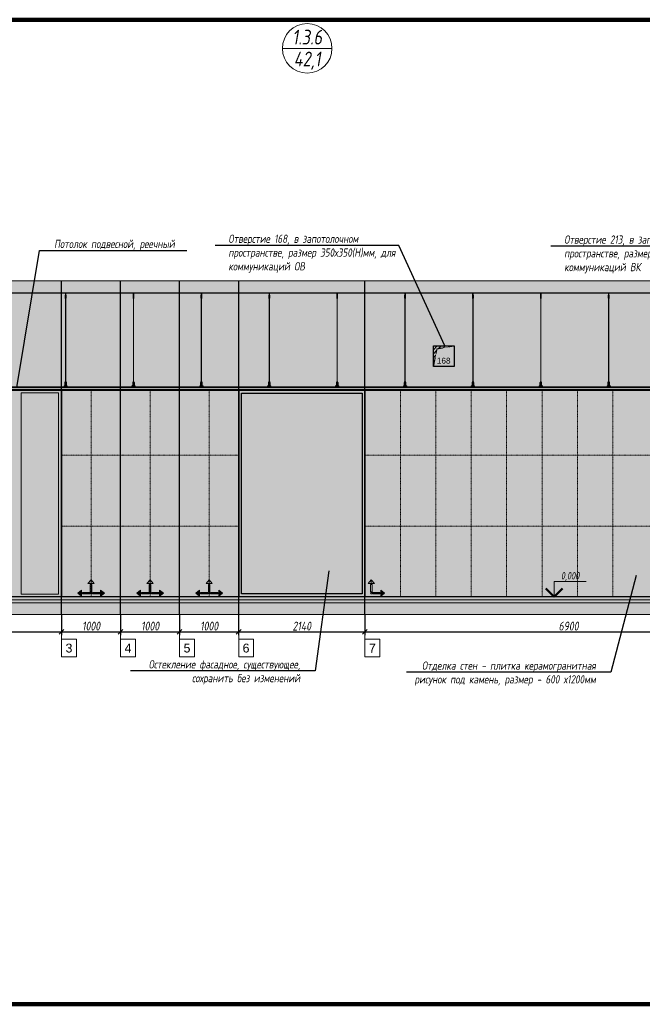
# Model space of a CAD drawing. Header units: millimetres. Extents: x -57162 to 485422, y -209335 to -9481.
# Tile 644 of 656: x 401637 to 412186, y -206686 to -190011. Entities that reach past the tile are written whole.
import ezdxf
from ezdxf import colors
from ezdxf.entities.mleader import LeaderData, LeaderLine
from ezdxf.enums import TextEntityAlignment as Align
from ezdxf.math import Vec2, Vec3

# ---------------------------------------------------------------- set-up
doc = ezdxf.new("R2010")
doc.units = ezdxf.units.MM
doc.linetypes.add('( Hidden )', pattern=[0.375, 0.25, -0.125])
doc.linetypes.add('DASHDOT', pattern=[25.4, 12.7, -6.35, 0, -6.35])
doc.layers.get('Defpoints').update_dxf_attribs({"color": 31})
for name, color, linetype, lineweight in [('3_RC_Ceiling', 253, 'Continuous', 5), ('A-DETL-GENF', 7, 'Continuous', 5), ('meb', 26, 'Continuous', 15), ('ob_pomeshen', 62, 'Continuous', 13)]:
    doc.layers.add(name, color=color, linetype=linetype, lineweight=lineweight)
for name, color, linetype, lineweight, true_color in [('dim_per', 7, 'Continuous', 9, 0x1c3800), ('dim_razv', 7, 'DASHDOT', 9, 0x183018), ('pol', 7, 'Continuous', 15, 0x55666d)]:
    doc.layers.add(name, color=color, linetype=linetype, lineweight=lineweight, true_color=true_color)
doc.styles.add('fl_iso paper', font='isocpeur.ttf', dxfattribs={"width": 0.8, "oblique": 10})
doc.styles.add('In tre', font='isocpeur.ttf', dxfattribs={"width": 0.8, "oblique": 10})
doc.styles.get("Standard").update_dxf_attribs({"font": 'arial.ttf'})
doc.dimstyles.new('In tre 1_50', dxfattribs={"dimtxt": 150, "dimasz": 80, "dimexe": 60, "dimexo": 10, "dimgap": 20, "dimtad": 1, "dimdec": 0, "dimrnd": 5, "dimzin": 0, "dimdsep": 46, "dimtxsty": 'fl_iso paper', "dimblk": 'OBLIQUE', "dimcen": 0, "dimdle": 60, "dimadec": 0, "dimazin": 0, "dimtfac": 1, "dimtdec": 0, "dimtofl": 0, "dimtmove": 1, "dimatfit": 1, "dimfxl": 40, "dimtolj": 1, "dimtzin": 0, "dimarcsym": 1})

# ---------------------------------------------------------------- blocks, each defined once
blk = doc.blocks.new('помещение')
at = {"color": 0}
blk.add_line((-420, 0), (420, 0), dxfattribs=at)
blk.add_circle((0, 0), 420, dxfattribs=at)
at = {"linetype": 'ByBlock', "style": 'fl_iso paper', "oblique": 10, "width": 0.8}
for tag, p in [('TXT1', (0, 190)), ('TXT2', (0, -180))]:
    blk.add_attdef(tag, text='', height=250, dxfattribs=at).set_placement(p, align=Align.MIDDLE_CENTER)
blk = doc.blocks.new('_Oblique')
at = {"color": 0, "linetype": 'ByBlock', "lineweight": -2}
blk.add_line((-0.5, -0.5), (0.5, 0.5), dxfattribs=at)
blk = doc.blocks.new('*D937')
at = {"layer": 'Defpoints', "color": 0, "linetype": 'ByBlock', "transparency": 16777216}
for p in [(402347, -200086), (399857, -200251), (402347, -200376)]:
    blk.add_point(p, dxfattribs=at)
at = {"layer": 'dim_razv', "color": 0, "linetype": 'ByBlock', "lineweight": -2, "transparency": 16777216}
for p, q in [((402347, -200096), (402347, -200436)), ((399857, -200261), (399857, -200436)), ((399797, -200376), (402407, -200376))]:
    blk.add_line(p, q, dxfattribs=at)
at = {"layer": 'dim_razv', "color": 0, "linetype": 'ByBlock', "lineweight": -2, "transparency": 16777216, "xscale": 80, "yscale": 80, "zscale": 80, "rotation": 180}
blk.add_blockref('_Oblique', (399857, -200376), dxfattribs=at)
at = {"layer": 'dim_razv', "color": 0, "linetype": 'ByBlock', "lineweight": -2, "transparency": 16777216, "xscale": 80, "yscale": 80, "zscale": 80}
blk.add_blockref('_Oblique', (402347, -200376), dxfattribs=at)
at = {"layer": 'dim_razv', "color": 0, "linetype": 'ByBlock', "transparency": 16777216, "insert": (401102, -200281), "char_height": 150, "attachment_point": 5, "style": 'fl_iso paper'}
blk.add_mtext('\\A1;2490', dxfattribs=at)
blk = doc.blocks.new('*D938')
at = {"layer": 'Defpoints', "color": 0, "linetype": 'ByBlock', "transparency": 16777216}
for p in [(402347, -200086), (403347, -200086), (403347, -200376)]:
    blk.add_point(p, dxfattribs=at)
at = {"layer": 'dim_razv', "color": 0, "linetype": 'ByBlock', "lineweight": -2, "transparency": 16777216}
for p, q in [((402347, -200096), (402347, -200436)), ((403347, -200096), (403347, -200436)), ((402287, -200376), (403407, -200376))]:
    blk.add_line(p, q, dxfattribs=at)
at = {"layer": 'dim_razv', "color": 0, "linetype": 'ByBlock', "lineweight": -2, "transparency": 16777216, "xscale": 80, "yscale": 80, "zscale": 80, "rotation": 180}
blk.add_blockref('_Oblique', (402347, -200376), dxfattribs=at)
at = {"layer": 'dim_razv', "color": 0, "linetype": 'ByBlock', "lineweight": -2, "transparency": 16777216, "xscale": 80, "yscale": 80, "zscale": 80}
blk.add_blockref('_Oblique', (403347, -200376), dxfattribs=at)
at = {"layer": 'dim_razv', "color": 0, "linetype": 'ByBlock', "transparency": 16777216, "insert": (402847, -200281), "char_height": 150, "attachment_point": 5, "style": 'fl_iso paper'}
blk.add_mtext('\\A1;1000', dxfattribs=at)
blk = doc.blocks.new('*D939')
at = {"layer": 'Defpoints', "color": 0, "linetype": 'ByBlock', "transparency": 16777216}
for p in [(403347, -200086), (404347, -200086), (404347, -200376)]:
    blk.add_point(p, dxfattribs=at)
at = {"layer": 'dim_razv', "color": 0, "linetype": 'ByBlock', "lineweight": -2, "transparency": 16777216}
for p, q in [((403347, -200096), (403347, -200436)), ((404347, -200096), (404347, -200436)), ((403287, -200376), (404407, -200376))]:
    blk.add_line(p, q, dxfattribs=at)
at = {"layer": 'dim_razv', "color": 0, "linetype": 'ByBlock', "lineweight": -2, "transparency": 16777216, "xscale": 80, "yscale": 80, "zscale": 80, "rotation": 180}
blk.add_blockref('_Oblique', (403347, -200376), dxfattribs=at)
at = {"layer": 'dim_razv', "color": 0, "linetype": 'ByBlock', "lineweight": -2, "transparency": 16777216, "xscale": 80, "yscale": 80, "zscale": 80}
blk.add_blockref('_Oblique', (404347, -200376), dxfattribs=at)
at = {"layer": 'dim_razv', "color": 0, "linetype": 'ByBlock', "transparency": 16777216, "insert": (403847, -200281), "char_height": 150, "attachment_point": 5, "style": 'fl_iso paper'}
blk.add_mtext('\\A1;1000', dxfattribs=at)
blk = doc.blocks.new('*D940')
at = {"layer": 'Defpoints', "color": 0, "linetype": 'ByBlock', "transparency": 16777216}
for p in [(404347, -200086), (405347, -200086), (405347, -200376)]:
    blk.add_point(p, dxfattribs=at)
at = {"layer": 'dim_razv', "color": 0, "linetype": 'ByBlock', "lineweight": -2, "transparency": 16777216}
for p, q in [((404347, -200096), (404347, -200436)), ((405347, -200096), (405347, -200436)), ((404287, -200376), (405407, -200376))]:
    blk.add_line(p, q, dxfattribs=at)
at = {"layer": 'dim_razv', "color": 0, "linetype": 'ByBlock', "lineweight": -2, "transparency": 16777216, "xscale": 80, "yscale": 80, "zscale": 80, "rotation": 180}
blk.add_blockref('_Oblique', (404347, -200376), dxfattribs=at)
at = {"layer": 'dim_razv', "color": 0, "linetype": 'ByBlock', "lineweight": -2, "transparency": 16777216, "xscale": 80, "yscale": 80, "zscale": 80}
blk.add_blockref('_Oblique', (405347, -200376), dxfattribs=at)
at = {"layer": 'dim_razv', "color": 0, "linetype": 'ByBlock', "transparency": 16777216, "insert": (404847, -200281), "char_height": 150, "attachment_point": 5, "style": 'fl_iso paper'}
blk.add_mtext('\\A1;1000', dxfattribs=at)
blk = doc.blocks.new('*D941')
at = {"layer": 'Defpoints', "color": 0, "linetype": 'ByBlock', "transparency": 16777216}
for p in [(405347, -200086), (407487, -200086), (407487, -200376)]:
    blk.add_point(p, dxfattribs=at)
at = {"layer": 'dim_razv', "color": 0, "linetype": 'ByBlock', "lineweight": -2, "transparency": 16777216}
for p, q in [((405347, -200096), (405347, -200436)), ((407487, -200096), (407487, -200436)), ((405287, -200376), (407547, -200376))]:
    blk.add_line(p, q, dxfattribs=at)
at = {"layer": 'dim_razv', "color": 0, "linetype": 'ByBlock', "lineweight": -2, "transparency": 16777216, "xscale": 80, "yscale": 80, "zscale": 80, "rotation": 180}
blk.add_blockref('_Oblique', (405347, -200376), dxfattribs=at)
at = {"layer": 'dim_razv', "color": 0, "linetype": 'ByBlock', "lineweight": -2, "transparency": 16777216, "xscale": 80, "yscale": 80, "zscale": 80}
blk.add_blockref('_Oblique', (407487, -200376), dxfattribs=at)
at = {"layer": 'dim_razv', "color": 0, "linetype": 'ByBlock', "transparency": 16777216, "insert": (406417, -200281), "char_height": 150, "attachment_point": 5, "style": 'fl_iso paper'}
blk.add_mtext('\\A1;2140', dxfattribs=at)
blk = doc.blocks.new('*D942')
at = {"layer": 'Defpoints', "color": 0, "linetype": 'ByBlock', "transparency": 16777216}
for p in [(407487, -200086), (414387, -200086), (414387, -200376)]:
    blk.add_point(p, dxfattribs=at)
at = {"layer": 'dim_razv', "color": 0, "linetype": 'ByBlock', "lineweight": -2, "transparency": 16777216}
for p, q in [((407487, -200096), (407487, -200436)), ((414387, -200096), (414387, -200436)), ((407427, -200376), (414447, -200376))]:
    blk.add_line(p, q, dxfattribs=at)
at = {"layer": 'dim_razv', "color": 0, "linetype": 'ByBlock', "lineweight": -2, "transparency": 16777216, "xscale": 80, "yscale": 80, "zscale": 80, "rotation": 180}
blk.add_blockref('_Oblique', (407487, -200376), dxfattribs=at)
at = {"layer": 'dim_razv', "color": 0, "linetype": 'ByBlock', "lineweight": -2, "transparency": 16777216, "xscale": 80, "yscale": 80, "zscale": 80}
blk.add_blockref('_Oblique', (414387, -200376), dxfattribs=at)
at = {"layer": 'dim_razv', "color": 0, "linetype": 'ByBlock', "transparency": 16777216, "insert": (410937, -200281), "char_height": 150, "attachment_point": 5, "style": 'fl_iso paper'}
blk.add_mtext('\\A1;6900', dxfattribs=at)
blk = doc.blocks.new('1')
at = {"layer": 'pol', "linetype": 'ByBlock'}
h = blk.add_hatch(color=1, dxfattribs=at)
h.paths.add_polyline_path([(35776, 73135), (35803, 73135), (35803, 73259), (35776, 73259)])
h.paths.add_polyline_path([(35790, 73275), (35843, 73275), (35790, 73338)])
h.paths.add_polyline_path([(35790, 73275), (35736, 73275), (35790, 73338)])
edge = h.paths.add_edge_path()
edge.add_arc((35790, 73111), 13.4, 0, 360)
h = blk.add_hatch(color=1, dxfattribs=at)
h.paths.add_polyline_path([(35813, 73097), (35813, 73124), (35937, 73124), (35937, 73097)])
h.paths.add_polyline_path([(35952, 73111), (35952, 73164), (36016, 73111)])
h.paths.add_polyline_path([(35952, 73111), (35952, 73057), (36016, 73111)])
at = {"layer": 'pol', "color": 1, "linetype": 'ByBlock'}
for points in [[(35790, 73275), (35736, 73275), (35790, 73338), (35790, 73275)], [(35790, 73275), (35843, 73275), (35790, 73338), (35790, 73275)], [(35952, 73111), (35952, 73164), (36016, 73111), (35952, 73111)], [(35952, 73111), (35952, 73057), (36016, 73111), (35952, 73111)]]:
    blk.add_lwpolyline(points, dxfattribs=at)
for points in [[(35776, 73135), (35803, 73135), (35803, 73259), (35776, 73259)], [(35813, 73097), (35813, 73124), (35937, 73124), (35937, 73097)]]:
    blk.add_lwpolyline(points, close=True, dxfattribs=at)
blk.add_circle((35790, 73111), 13.4, dxfattribs=at)
blk = doc.blocks.new('*U936')
at = {"layer": '3_RC_Ceiling', "ltscale": 20}
for p, q in [((490275, -64010), (490275, -64070)), ((490280, -64005), (490280, -64024)), ((490285, -64010), (490285, -64070)), ((490272, -64063), (490278, -64063)), ((490272, -64091), (490278, -64091)), ((490285, -64048), (490275, -64048)), ((490285, -64070), (490275, -64070)), ((490278, -64049), (490278, -64070)), ((490278, -64098), (490278, -64057)), ((490278, -65492), (490278, -64104)), ((490282, -64049), (490282, -64070)), ((490282, -64098), (490282, -64057)), ((490282, -64063), (490287, -64063)), ((490282, -64091), (490287, -64091)), ((490282, -65492), (490282, -64104)), ((490272, -65524), (490278, -65524)), ((490278, -65511), (490278, -65483)), ((490278, -65559), (490278, -65519)), ((490282, -65511), (490282, -65483)), ((490282, -65559), (490282, -65519)), ((490282, -65524), (490287, -65524)), ((490272, -65553), (490278, -65553)), ((490286, -65569), (490274, -65569)), ((490274, -65587), (490274, -65598)), ((490274, -65598), (490274, -65604)), ((490276, -65575), (490276, -65571)), ((490278, -65571), (490277, -65571)), ((490277, -65575), (490277, -65571)), ((490278, -65575), (490277, -65575)), ((490278, -65575), (490277, -65575)), ((490278, -65583), (490278, -65566)), ((490282, -65553), (490287, -65553)), ((490282, -65583), (490282, -65566)), ((490283, -65571), (490282, -65571)), ((490282, -65575), (490282, -65571)), ((490283, -65575), (490282, -65575)), ((490282, -65575), (490282, -65575)), ((490283, -65575), (490283, -65571)), ((490286, -65587), (490286, -65598)), ((490286, -65598), (490286, -65604))]:
    blk.add_line(p, q, dxfattribs=at)
at = {"layer": '3_RC_Ceiling', "ltscale": 20, "elevation": -5}
blk.add_lwpolyline([(490272, -64052), (490272, -64103, 0.311691), (490287, -64103), (490287, -64052, 0.333333)], format="xyb", close=True, dxfattribs=at)
at = {"layer": '3_RC_Ceiling', "ltscale": 20}
for points in [[(490282, -64058, 0.15158), (490282, -64057, 0.106977), (490281, -64057, 0.07462), (490281, -64056, 0.061287), (490280, -64056, 0.061287), (490279, -64056, 0.07462), (490278, -64057, 0.106977), (490278, -64057, 0.15158), (490278, -64058, 0.156429), (490278, -64058, 0.106977)], [(490282, -64097, -0.15158), (490282, -64098, -0.106977), (490281, -64098, -0.07462), (490281, -64098, -0.061287), (490280, -64099, -0.061287), (490279, -64098, -0.07462), (490278, -64098, -0.106977), (490278, -64098, -0.15158), (490278, -64097, -0.156429), (490278, -64097, -0.106977)], [(490282, -64058, -0.164855), (490282, -64058, -0.106977)], [(490282, -64097, -0.164855), (490282, -64097, -0.15158)], [(490287, -65525, -0.160742), (490294, -65538), (490294, -65568, 0.196304), (490301, -65586, -0.186577), (490302, -65588, 0.403263), (490303, -65589), (490303, -65589, 0.315299), (490305, -65588), (490305, -65588, -0.253979), (490306, -65587, -0.113914), (490307, -65587, -0.349227), (490308, -65588), (490308, -65590, -0.065543), (490308, -65592), (490306, -65597, -0.339454), (490296, -65604), (490263, -65604, -0.339454), (490254, -65597), (490252, -65592, -0.065543), (490252, -65590), (490252, -65588, -0.349227), (490253, -65587, -0.113914), (490254, -65587, -0.253979), (490255, -65588), (490255, -65588, 0.315299), (490256, -65589), (490256, -65589, 0.403263), (490258, -65588, -0.186577), (490259, -65586, 0.196304), (490266, -65568), (490266, -65538, -0.160742), (490272, -65525)], [(490282, -65519, 0.15158), (490282, -65519, 0.106977), (490281, -65518, 0.07462), (490281, -65518, 0.061287), (490280, -65518, 0.061287), (490279, -65518, 0.07462), (490278, -65518, 0.106977), (490278, -65519, 0.15158), (490278, -65519, 0.156429), (490278, -65520, 0.106977)], [(490282, -65519, -0.164855), (490282, -65520, -0.106977)], [(490286, -65589), (490286, -65589, 0.414214), (490287, -65588), (490287, -65587, 0.414214), (490286, -65587), (490273, -65587, 0.414214), (490273, -65587), (490273, -65588, 0.414214), (490273, -65589), (490274, -65589)], [(490286, -65596), (490286, -65596, -0.414214), (490287, -65596), (490287, -65597, -0.414214), (490286, -65598), (490273, -65598, -0.414214), (490273, -65597), (490273, -65596, -0.414214), (490273, -65596), (490274, -65596)], [(490286, -65604), (490286, -65605, -0.414214), (490283, -65608), (490277, -65608, -0.414214), (490274, -65605), (490274, -65604)], [(490282, -65559, -0.15158), (490282, -65559, -0.106977), (490281, -65560, -0.07462), (490281, -65560, -0.061287), (490280, -65560, -0.061287), (490279, -65560, -0.07462), (490278, -65560, -0.106977), (490278, -65559, -0.15158), (490278, -65559, -0.156429), (490278, -65558, -0.106977)], [(490282, -65558, -0.164855), (490282, -65559, -0.15158)]]:
    blk.add_lwpolyline(points, format="xyb", dxfattribs=at)
blk.add_lwpolyline([(490272, -65513), (490272, -65564, 0.311691), (490287, -65564), (490287, -65513, 0.333333)], format="xyb", close=True, dxfattribs=at)
at = {"layer": '3_RC_Ceiling', "ltscale": 20, "const_width": 2.22}
blk.add_lwpolyline([(490308, -65585, -1), (490312, -65585), (490312, -65586, -0.267949), (490311, -65587, 0.57735), (490311, -65590, -0.267949), (490312, -65591), (490312, -65594, -0.267949), (490311, -65595, 0.57735), (490311, -65597, -0.267949), (490312, -65599), (490312, -65601, -0.267949), (490311, -65602, 0.57735), (490311, -65605, -0.267949), (490312, -65606), (490312, -65609, -0.414214), (490311, -65610), (490304, -65610, -0.247529), (490303, -65610, 0.247529), (490302, -65609), (490298, -65609, 0.247529), (490297, -65610, -0.247529), (490296, -65610), (490282, -65610, -0.267949), (490281, -65610, 0.57735), (490279, -65610, -0.267949), (490277, -65610), (490264, -65610, -0.247529), (490263, -65610, 0.247529), (490261, -65609), (490258, -65609, 0.247529), (490256, -65610, -0.247529), (490255, -65610), (490249, -65610, -0.414214), (490248, -65609), (490248, -65606, -0.267949), (490248, -65605, 0.57735), (490248, -65602, -0.267949), (490248, -65601), (490248, -65599, -0.267949), (490248, -65597, 0.57735), (490248, -65595, -0.267949), (490248, -65594), (490248, -65591, -0.267949), (490248, -65590, 0.57735), (490248, -65587, -0.267949), (490248, -65586), (490248, -65585, -1), (490252, -65585, -1)], format="xyb", dxfattribs=at)
at = {"layer": '3_RC_Ceiling', "ltscale": 20, "flags": 128}
blk.add_lwpolyline([(490286, -65587, -0.414214), (490286, -65586), (490287, -65586), (490287, -65573), (490286, -65573, -0.414214), (490286, -65573), (490286, -65568), (490274, -65568), (490274, -65573, -0.414214), (490274, -65573), (490273, -65573), (490273, -65586), (490274, -65586, -0.414214), (490274, -65587)], format="xyb", dxfattribs=at)
at = {"layer": '3_RC_Ceiling', "ltscale": 20}
for centre in [(490280, -64066), (490280, -64086), (490280, -65528), (490280, -65548)]:
    blk.add_circle(centre, 1.6, dxfattribs=at)
for centre, radius, start, end in [((490280, -64076), 2.8, 131.8117, 228.1912), ((490280, -64076), 2.8, 131.8117, 228.1912), ((490280, -64076), 2.8, 48.191, 131.8117), ((490280, -64076), 2.8, 228.1912, 311.8118), ((490280, -64076), 2.8, 311.8118, 48.191), ((490277, -65571), 0.5, 90.0014, 180.0014), ((490277, -65575), 0.5, 180.0014, 270.0014), ((490280, -65538), 2.8, 131.8117, 228.1912), ((490280, -65538), 2.8, 131.8117, 228.1912), ((490280, -65538), 2.8, 48.191, 131.8117), ((490280, -65538), 2.8, 228.1912, 311.8118), ((490279, -65582), 1.44, 219.6407, 243.4364), ((490280, -65581), 2.48, 243.4364, 258.3005), ((490278, -65583), 0.531, 180.0014, 219.6407), ((490280, -65580), 3.99, 258.3005, 270.0014), ((490280, -65580), 3.99, 270.0014, 281.7023), ((490280, -65581), 2.48, 281.7023, 296.5665), ((490281, -65582), 1.44, 296.5665, 320.3621), ((490280, -65538), 2.8, 311.8118, 48.191), ((490281, -65583), 0.531, 320.3621, 0.0014), ((490283, -65571), 0.5, 0.0014, 90.0014), ((490283, -65575), 0.5, 270.0014, 0.0014)]:
    blk.add_arc(centre, radius, start, end, dxfattribs=at)
blk = doc.blocks.new('*U944')
at = {"layer": '3_RC_Ceiling'}
blk.add_blockref('*U936', (-490280, 64808, 3), dxfattribs=at)
blk = doc.blocks.new('*U945')
at = {"color": 0, "linetype": 'ByBlock', "lineweight": -2, "transparency": 16777216}
for p in [(9200, 0), (10350, 0), (11500, 0), (12650, 0), (13800, 0), (14950, 0), (16100, 0), (17250, 0), (18400, 0)]:
    blk.add_blockref('*U944', p, dxfattribs=at)
blk = doc.blocks.new('*U1969')
for p, q in [((5, 10), (5, 15.19)), ((5, 15.19), (15.92, 15.19)), ((0, 10), (10, 10))]:
    blk.add_line(p, q)
at = {"lineweight": 50}
for q in [(2.17, 12.83), (7.83, 12.83)]:
    blk.add_line((5, 10), q, dxfattribs=at)
at = {"style": 'In tre', "oblique": 10, "width": 0.8}
blk.add_attdef('ВЫСОТА', text='', height=2.5, dxfattribs=at).set_placement((10.46, 15.19), align=Align.BOTTOM_CENTER)

msp = doc.modelspace()

# ---------------------------------------------------------------- hatches: boundary and pattern name
at = {"linetype": '( Hidden )', "lineweight": 13, "ltscale": 1000}
h = msp.add_hatch(dxfattribs=at)
h.set_pattern_fill('ANSI31', color=253, scale=15)
h.set_pattern_definition([(45, (195384.117, 500), (-33.6759605, 33.6759605), [])])
h.paths.add_polyline_path([(408647.4, -195886.3), (408647.4, -195536.3), (408997.4, -195536.3), (408707, -195586.2)])
at = {"linetype": 'ByBlock'}
h = msp.add_hatch(color=252, dxfattribs=at)
h.dxf.hatch_style = 1
h.paths.add_polyline_path([(405347.4, -196286.3), (407487.4, -196286.3), (407487.4, -199786.3), (405347.4, -199786.3)])
h.paths.add_polyline_path([(405397.4, -196336.3), (407437.4, -196336.3), (407437.4, -199736.3), (405397.4, -199736.3)], flags=16)
h.paths.add_polyline_path([(399857.4, -196286.3), (402347.4, -196286.3), (402347.4, -199786.3), (399857.4, -199786.3)])
h.paths.add_polyline_path([(401612.4, -199740.3), (399907.4, -199740.3), (399907.4, -196332.3), (401612.4, -196332.3)], flags=16)
h.paths.add_polyline_path([(402297.4, -199740.3), (401662.4, -199740.3), (401662.4, -196332.3), (402297.4, -196332.3)], flags=16)
h.paths.add_polyline_path([(399857.4, -196286.3), (392957.4, -196286.3), (392957.4, -199786.3), (399857.4, -199786.3)])
h.paths.add_polyline_path([(399807.4, -199740.3), (398722.4, -199740.3), (398722.4, -196332.3), (399807.4, -196332.3)], flags=16)
h.paths.add_polyline_path([(398672.4, -199740.3), (397382.4, -199740.3), (397382.4, -196332.3), (398672.4, -196332.3)], flags=16)
h.paths.add_polyline_path([(397332.4, -199740.3), (396042.4, -199740.3), (396042.4, -196332.3), (397332.4, -196332.3)], flags=16)
h.paths.add_polyline_path([(395992.4, -199740.3), (394702.4, -199740.3), (394702.4, -196332.3), (395992.4, -196332.3)], flags=16)
h.paths.add_polyline_path([(394652.4, -199740.3), (393362.4, -199740.3), (393362.4, -196332.3), (394652.4, -196332.3)], flags=16)
h.paths.add_polyline_path([(393312.4, -199740.3), (392957.4, -199740.3), (392957.4, -196332.3), (393312.4, -196332.3)], flags=16)
at = {"lineweight": 13}
h = msp.add_hatch(color=253, dxfattribs=at)
h.dxf.hatch_style = 1
h.set_gradient(color1=(0, 18, 71), color2=(216, 219, 228), name='INVCURVED')
h.paths.add_polyline_path([(405397.4, -196336.3), (407437.4, -196336.3), (407437.4, -199736.3), (405397.4, -199736.3)])
h.paths.add_polyline_path([(402297.4, -199740.3), (401662.4, -199740.3), (401662.4, -196332.3), (402297.4, -196332.3)])
h.paths.add_polyline_path([(401612.4, -199740.3), (399907.4, -199740.3), (399907.4, -196332.3), (401612.4, -196332.3)])
h.paths.add_polyline_path([(399807.4, -199740.3), (398722.4, -199740.3), (398722.4, -196332.3), (399807.4, -196332.3)])
h.paths.add_polyline_path([(398672.4, -199740.3), (397382.4, -199740.3), (397382.4, -196332.3), (398672.4, -196332.3)])
h.paths.add_polyline_path([(397332.4, -199740.3), (396042.4, -199740.3), (396042.4, -196332.3), (397332.4, -196332.3)])
h.paths.add_polyline_path([(395992.4, -199740.3), (394702.4, -199740.3), (394702.4, -196332.3), (395992.4, -196332.3)])
h.paths.add_polyline_path([(394652.4, -199740.3), (393362.4, -199740.3), (393362.4, -196332.3), (394652.4, -196332.3)])
h.paths.add_polyline_path([(393312.4, -199740.3), (392957.4, -199740.3), (392957.4, -196332.3), (393312.4, -196332.3)])
at = {"layer": 'A-DETL-GENF'}
h = msp.add_hatch(dxfattribs=at)
h.set_pattern_fill('ANSI35', color=256, scale=20, style=0)
h.set_pattern_definition([(45, (272191.7, -202177.55), (-89.80256, 89.80256), []), (45, (272281.5, -202177.55), (-89.80256, 89.80256), [158.75, -31.75, 0, -31.75])])
h.paths.add_polyline_path([(392265.9, -194636.3), (420287.3, -194636.3), (420287.3, -194436.3), (392265.9, -194436.3)])
h = msp.add_hatch(dxfattribs=at)
h.set_pattern_fill('AR-CONC', color=256, style=0)
h.set_pattern_definition([(50, (272191.7, -207627.55), (182.18467, -15.93909), [19.05, -209.55]), (355, (272191.7, -207627.55), (-35.24342, 191.05685), [15.24, -167.64058]), (100.45144, (272206.88, -207628.88), (146.94125, 175.11775), [16.19, -178.09024]), (46.1842, (272191.7, -207576.75), (271.07904, -42.04233), [28.575, -314.325]), (96.63556, (272214.3, -207580.25), (237.40413, 247.42612), [24.285, -267.1356]), (351.18415, (272191.7, -207576.75), (237.40413, 247.4261), [22.85997, -251.45973]), (21, (272217.1, -207589.45), (151.61439, -102.2652), [19.05, -209.55]), (326, (272217.1, -207589.45), (61.80203, 184.18797), [15.24, -167.64]), (71.45144, (272229.74, -207597.97), (213.41642, 81.92277), [16.19, -178.08994]), (37.5, (272191.7, -207627.55), (3.088603, 84.55504), [0, -165.608, 0, -170.18, 0, -168.275]), (7.5, (272191.7, -207627.55), (66.81966, 100.180575), [0, -97.028, 0, -161.798, 0, -64.135]), (327.5, (272135.06, -207627.55), (135.590595, -5.728744), [0, -63.5, 0, -198.12, 0, -262.89]), (317.5, (272109.66, -207627.55), (148.12918, 25.42649), [0, -82.55, 0, -131.572, 0, -186.69])])
h.paths.add_polyline_path([(392265.9, -199836.3), (420287.3, -199836.3), (420287.3, -199786.3), (392265.9, -199786.3)])
h = msp.add_hatch(dxfattribs=at)
h.set_pattern_fill('ANSI35', color=256, scale=10, style=0)
h.set_pattern_definition([(45, (272191.7, -207627.55), (-44.90128, 44.90128), []), (45, (272236.604, -207627.55), (-44.90128, 44.90128), [79.375, -15.875, 0, -15.875])])
h.paths.add_polyline_path([(420287.3, -199886.3), (392265.9, -199886.3), (392265.9, -199836.3), (420287.3, -199836.3)])
h = msp.add_hatch(dxfattribs=at)
h.set_pattern_fill('ANSI35', color=256, scale=20, style=0)
h.set_pattern_definition([(45, (272191.7, -207627.55), (-89.80256, 89.80256), []), (45, (272281.5, -207627.55), (-89.80256, 89.80256), [158.75, -31.75, 0, -31.75])])
h.paths.add_polyline_path([(392265.9, -200086.3), (420287.3, -200086.3), (420287.3, -199886.3), (392265.9, -199886.3)])
at = {"layer": 'dim_razv', "linetype": 'ByBlock', "true_color": 0xd9d9d9, "transparency": 33554687}
h = msp.add_hatch(color=254, dxfattribs=at)
h.dxf.hatch_style = 1
h.paths.add_polyline_path([(440174.5, -194636.3), (446775.9, -194636.3), (446775.9, -196736.3), (440174.5, -196736.3)])
h.paths.add_polyline_path([(392957.4, -194636.3), (420027.4, -194636.3), (420027.4, -196236.3), (392957.4, -196236.3)])
at = {"layer": 'dim_razv', "true_color": 0xffffff, "transparency": 33554687}
h = msp.add_hatch(dxfattribs=at)
h.set_pattern_fill('AR-SAND', scale=3, angle=315)
h.paths.add_polyline_path([(402347.4, -196286.3), (405347.4, -196286.3), (405347.4, -199786.3), (402347.4, -199786.3)])
h.paths.add_polyline_path([(407487.4, -196286.3), (420028.1, -196286.3), (420028.1, -199786.3), (407487.4, -199786.3)])
h.paths.add_polyline_path([(418197.4, -197506.3), (416787.4, -197506.3), (416787.4, -199786.3), (418197.4, -199786.3)], flags=16)

# ---------------------------------------------------------------- linework, layer by layer
at = {"lineweight": 13}
for points in [[(392265.9, -194636.3), (420287.3, -194636.3), (420287.3, -194436.3), (392265.9, -194436.3)], [(402297.4, -199740.3), (401662.4, -199740.3), (401662.4, -196332.3), (402297.4, -196332.3)], [(392265.9, -199836.3), (420287.3, -199836.3), (420287.3, -199786.3), (392265.9, -199786.3)], [(420287.3, -199886.3), (392265.9, -199886.3), (392265.9, -199836.3), (420287.3, -199836.3)], [(392265.9, -200086.3), (420287.3, -200086.3), (420287.3, -199886.3), (392265.9, -199886.3)]]:
    msp.add_lwpolyline(points, close=True, dxfattribs=at)
at = {"lineweight": 30}
for points in [[(402347.4, -200086.3), (402347.4, -194436.3)], [(403347.4, -200086.3), (403347.4, -194436.3)], [(404347.4, -200086.3), (404347.4, -194436.3)], [(405347.4, -200086.3), (405347.4, -194436.3)], [(407487.4, -200086.3), (407487.4, -194436.3)]]:
    msp.add_lwpolyline(points, dxfattribs=at)
at = {"linetype": 'ByBlock'}
for points in [[(392957.4, -194636.3), (420027.4, -194636.3), (420027.4, -196236.3), (392957.4, -196236.3)], [(408997.4, -195886.3), (408647.4, -195886.3), (408647.4, -195536.3), (408997.4, -195536.3)], [(392957.4, -196236.3), (420027.4, -196236.3), (420027.4, -196271.3), (392957.4, -196271.3)], [(420027.4, -196286.3), (392957.4, -196286.3), (392957.4, -196271.3), (420027.4, -196271.3)], [(399857.4, -196286.3), (402347.4, -196286.3), (402347.4, -199786.3), (399857.4, -199786.3)], [(402347.4, -196286.3), (405347.4, -196286.3), (405347.4, -199786.3), (402347.4, -199786.3)], [(405347.4, -196286.3), (407487.4, -196286.3), (407487.4, -199786.3), (405347.4, -199786.3)], [(405397.4, -196336.3), (407437.4, -196336.3), (407437.4, -199736.3), (405397.4, -199736.3)], [(407487.4, -196286.3), (420028.1, -196286.3), (420028.1, -199786.3), (407487.4, -199786.3)]]:
    msp.add_lwpolyline(points, close=True, dxfattribs=at)
at = {"color": 253, "linetype": '( Hidden )', "lineweight": 13, "ltscale": 15}
msp.add_lwpolyline([(408647.4, -195886.3), (408647.4, -195536.3), (408997.4, -195536.3), (408707, -195586.2)], close=True, dxfattribs=at)
at = {"layer": 'Defpoints', "color": 1, "lineweight": 100}
msp.add_lwpolyline([(390110.3, -190011), (485422.4, -190011), (485422.4, -206686.5), (390110.3, -206686.5)], close=True, dxfattribs=at)
at = {"layer": 'dim_razv', "color": 253, "ltscale": 0.3, "transparency": 33554687}
for points in [[(402847.4, -199786.3), (402847.4, -196286.3)], [(403847.4, -199786.3), (403847.4, -196286.3)], [(404847.4, -199786.3), (404847.4, -196286.3)], [(408087.4, -199786.3), (408087.4, -196286.3)], [(408687.4, -199786.3), (408687.4, -196286.3)], [(409287.4, -199786.3), (409287.4, -196286.3)], [(409887.4, -199786.3), (409887.4, -196286.3)], [(410487.4, -199786.3), (410487.4, -196286.3)], [(411087.4, -199786.3), (411087.4, -196286.3)], [(411687.4, -199786.3), (411687.4, -196286.3)], [(411987.4, -196282.3), (411987.4, -196282.3)], [(402347.4, -197386.3), (405347.4, -197386.3)], [(420027.4, -197386.3), (407487.4, -197386.3)], [(402347.4, -198586.3), (405347.4, -198586.3)], [(407487.4, -198586.3), (416787.4, -198586.3)]]:
    msp.add_lwpolyline(points, dxfattribs=at)
at = {"layer": 'meb', "color": 5, "true_color": 0x0505ff}
for points in [[(402347.4, -199500), (402347.4, -200804.2)], [(403347.4, -199500), (403347.4, -200804.2)], [(404347.4, -199500), (404347.4, -200804.2)], [(405347.4, -199500), (405347.4, -200804.2)], [(407487.4, -199500), (407487.4, -200804.2)]]:
    msp.add_lwpolyline(points, dxfattribs=at)
for points in [[(402347.4, -200804.2), (402597.4, -200804.2), (402597.4, -200504.2), (402347.4, -200504.2)], [(403347.4, -200804.2), (403597.4, -200804.2), (403597.4, -200504.2), (403347.4, -200504.2)], [(404347.4, -200804.2), (404597.4, -200804.2), (404597.4, -200504.2), (404347.4, -200504.2)], [(405347.4, -200804.2), (405597.4, -200804.2), (405597.4, -200504.2), (405347.4, -200504.2)], [(407487.4, -200804.2), (407737.4, -200804.2), (407737.4, -200504.2), (407487.4, -200504.2)]]:
    msp.add_lwpolyline(points, close=True, dxfattribs=at)

# ---------------------------------------------------------------- block references
at = {"linetype": 'ByBlock'}
msp.add_blockref('*U945', (393216.3, -195433.9, -2.5), dxfattribs=at)
at = {"linetype": 'ByBlock', "yscale": 0.9938708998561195, "zscale": 0.9938708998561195}
for p, xscale in [((438417.8, -272386), -0.9938708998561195), ((367277, -272386), 0.9938708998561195), ((439417.8, -272386), -0.9938708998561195), ((368277, -272386), 0.9938708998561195), ((440417.8, -272386), -0.9938708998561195), ((369277, -272386), 0.9938708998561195), ((372022.7, -272386), 0.9938708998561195)]:
    msp.add_blockref('1', p, dxfattribs=dict(at, xscale=xscale))
at = {"layer": 'dim_razv', "linetype": 'ByBlock', "xscale": 50, "yscale": 50, "zscale": 50}
msp.add_blockref('*U1969', (410440.2, -200286.3), dxfattribs=at).add_auto_attribs({'ВЫСОТА': '0,000'})
at = {"layer": 'ob_pomeshen'}
msp.add_blockref('помещение', (406508, -190496.5), dxfattribs=at).add_auto_attribs({'TXT1': '1.3.6', 'TXT2': '42,1'})

# ---------------------------------------------------------------- texts
at = {"layer": 'Defpoints', "lineweight": 13, "insert": (408820.6, -195787), "char_height": 100, "attachment_point": 5}
msp.add_mtext_dynamic_manual_height_columns('168', width=219.763, gutter_width=12.5, heights=[0], dxfattribs=at)
at = {"layer": 'meb', "color": 5, "true_color": 0x0505ff, "char_height": 150, "attachment_point": 5}
for s, insert in [('3', (402472.4, -200654.2)), ('4', (403472.4, -200654.2)), ('5', (404472.4, -200654.2)), ('6', (405472.4, -200654.2)), ('7', (407612.4, -200654.2))]:
    msp.add_mtext_dynamic_manual_height_columns(s, width=165.776, gutter_width=12.5, heights=[0], dxfattribs=dict(at, insert=insert))

# ---------------------------------------------------------------- dimensions: what is measured, and where the dimension line sits
at = {"layer": 'dim_razv', "linetype": 'ByBlock'}
for base, p1, p2, picture, middle in [((402347.4, -200375.5), (399857.4, -200251.4), (402347.4, -200086.3), '*D937', (401102.4, -200280.5)), ((403347.4, -200375.5), (402347.4, -200086.3), (403347.4, -200086.3), '*D938', (402847.4, -200280.5)), ((404347.4, -200375.5), (403347.4, -200086.3), (404347.4, -200086.3), '*D939', (403847.4, -200280.5)), ((405347.4, -200375.5), (404347.4, -200086.3), (405347.4, -200086.3), '*D940', (404847.4, -200280.5)), ((407487.4, -200375.5), (405347.4, -200086.3), (407487.4, -200086.3), '*D941', (406417.4, -200280.5)), ((414387.4, -200375.5), (407487.4, -200086.3), (414387.4, -200086.3), '*D942', (410937.4, -200280.5))]:
    dim = msp.add_linear_dim(base=base, p1=p1, p2=p2, dimstyle='In tre 1_50', dxfattribs=at)
    dim.commit()
    dim.dimension.update_dxf_attribs({"geometry": picture, "text_midpoint": middle})

# ---------------------------------------------------------------- leaders
at = {"layer": 'dim_per', "linetype": 'ByBlock'}
ml = msp.add_multileader_mtext('Standard', dxfattribs=at)
ml.set_content('Потолок подвесной, реечный', color=256, style='fl_iso paper')
ml.set_leader_properties()
ml.build(insert=Vec2(0, 0))
ml.multileader.update_dxf_attribs({"text_left_attachment_type": 6, "text_right_attachment_type": 6, "dogleg_length": 252.8})
ctx = ml.context
ctx.base_point, ctx.char_height, ctx.plane_origin = Vec3(402223.4, -193919.7), 140, Vec3(401759.5, -192843.1)
ctx.left_attachment, ctx.right_attachment, ctx.text_align_type = 6, 6, 2
notes = []
notes.append((ctx, [(0, (1, 1, 0), (401970.7, -193919.7), (1, 0), 252.8, [(0, [(401591.1, -196242)], 0, [])])]))
ctx.mtext.insert, ctx.mtext.alignment, ctx.mtext.flow_direction = Vec3(404265.3, -193737.7), 3, 5
ml = msp.add_multileader_mtext('Standard', dxfattribs=at)
ml.set_content('Отверстие 168, в запотолочном пространстве, размер 350х350(Н)мм, для коммуникаций ОВ', color=256, style='fl_iso paper')
ml.set_leader_properties()
ml.build(insert=Vec2(0, 0))
ml.multileader.update_dxf_attribs({"text_left_attachment_type": 6, "text_right_attachment_type": 6, "dogleg_length": 252.8})
ctx = ml.context
ctx.base_point, ctx.char_height, ctx.plane_origin = Vec3(405171.5, -193833.1), 140, Vec3(411756.2, -190580.7)
ctx.left_attachment, ctx.right_attachment = 6, 6
notes.append((ctx, [(1, (1, 1, 0), (408059.8, -193833.1), (-1, 0), 139.9, [(0, [(408843.5, -195536.3)], 0, [])])]))
ctx.mtext.insert, ctx.mtext.width, ctx.mtext.flow_direction = Vec3(405173.5, -193651.1), 2942.015, 5
ml = msp.add_multileader_mtext('Standard', dxfattribs=at)
ml.set_content('Отверстие 213, в запотолочном пространстве, размер 200х200(Н)мм, для коммуникаций ВК', color=256, style='fl_iso paper')
ml.set_leader_properties()
ml.build(insert=Vec2(0, 0))
ml.multileader.update_dxf_attribs({"text_left_attachment_type": 6, "text_right_attachment_type": 6, "dogleg_length": 252.8})
ctx = ml.context
ctx.base_point, ctx.char_height, ctx.plane_origin = Vec3(410860.6, -193846.3), 140, Vec3(414674.8, -190758.1)
ctx.left_attachment, ctx.right_attachment = 6, 6
notes.append((ctx, [(1, (1, 1, 0), (413748.8, -193846.3), (-1, 0), 139.9, [(1, [(413974, -195386.3), (417077.4, -195386.3)], 0, [])])]))
ctx.mtext.insert, ctx.mtext.width, ctx.mtext.flow_direction = Vec3(410862.6, -193664.3), 2942.015, 5
ml = msp.add_multileader_mtext('Standard', dxfattribs=at)
ml.set_content('Остекление фасадное, существующее, сохранить без изменений', color=256, style='fl_iso paper')
ml.set_leader_properties()
ml.build(insert=Vec2(0, 0))
ml.multileader.update_dxf_attribs({"text_left_attachment_type": 6, "text_right_attachment_type": 6, "dogleg_length": 252.8})
ctx = ml.context
ctx.base_point, ctx.char_height, ctx.plane_origin = Vec3(403651.4, -201040.9), 140, Vec3(404996.7, -195074.5)
ctx.left_attachment, ctx.right_attachment, ctx.text_align_type = 6, 6, 2
notes.append((ctx, [(1, (1, 1, 0), (406644.8, -201040.9), (-1, 0), 252.8, [(0, [(406872.6, -199343.6)], 0, [])])]))
ctx.mtext.insert, ctx.mtext.width, ctx.mtext.alignment, ctx.mtext.flow_direction = Vec3(406390.1, -200858.9), 2844.499, 3, 5
ml = msp.add_multileader_mtext('Standard', dxfattribs=at)
ml.set_content('Отделка стен - плитка керамогранитная\\Pрисунок под камень, размер - 600 х1200мм', color=256, style='fl_iso paper')
ml.set_leader_properties()
ml.build(insert=Vec2(0, 0))
ml.multileader.update_dxf_attribs({"text_left_attachment_type": 6, "text_right_attachment_type": 6, "dogleg_length": 252.8})
ctx = ml.context
ctx.base_point, ctx.char_height, ctx.plane_origin = Vec3(408224.6, -201061.7), 140, Vec3(411665.1, -204339.7)
ctx.left_attachment, ctx.right_attachment, ctx.text_align_type = 6, 6, 2
notes.append((ctx, [(1, (1, 1, 0), (411652.3, -201061.7), (-1, 0), 252.8, [(0, [(412084.2, -199420.7)], 0, [])])]))
ctx.mtext.insert, ctx.mtext.alignment, ctx.mtext.flow_direction = Vec3(411397.6, -200879.7), 3, 5
for ctx, leaders in notes:
    for number, flags, end, landing, length, lines in leaders:
        leader = LeaderData()
        leader.index, (leader.has_last_leader_line, leader.has_dogleg_vector, leader.attachment_direction) = number, flags
        leader.last_leader_point, leader.dogleg_vector, leader.dogleg_length = Vec3(end), Vec3(landing), length
        for number, points, colour, breaks in lines:
            line = LeaderLine()
            line.index, line.vertices, line.color, line.breaks = number, Vec3.list(points), colors.encode_raw_color(colour), breaks
            leader.lines.append(line)
        ctx.leaders.append(leader)

doc.saveas('drawing.dxf')
